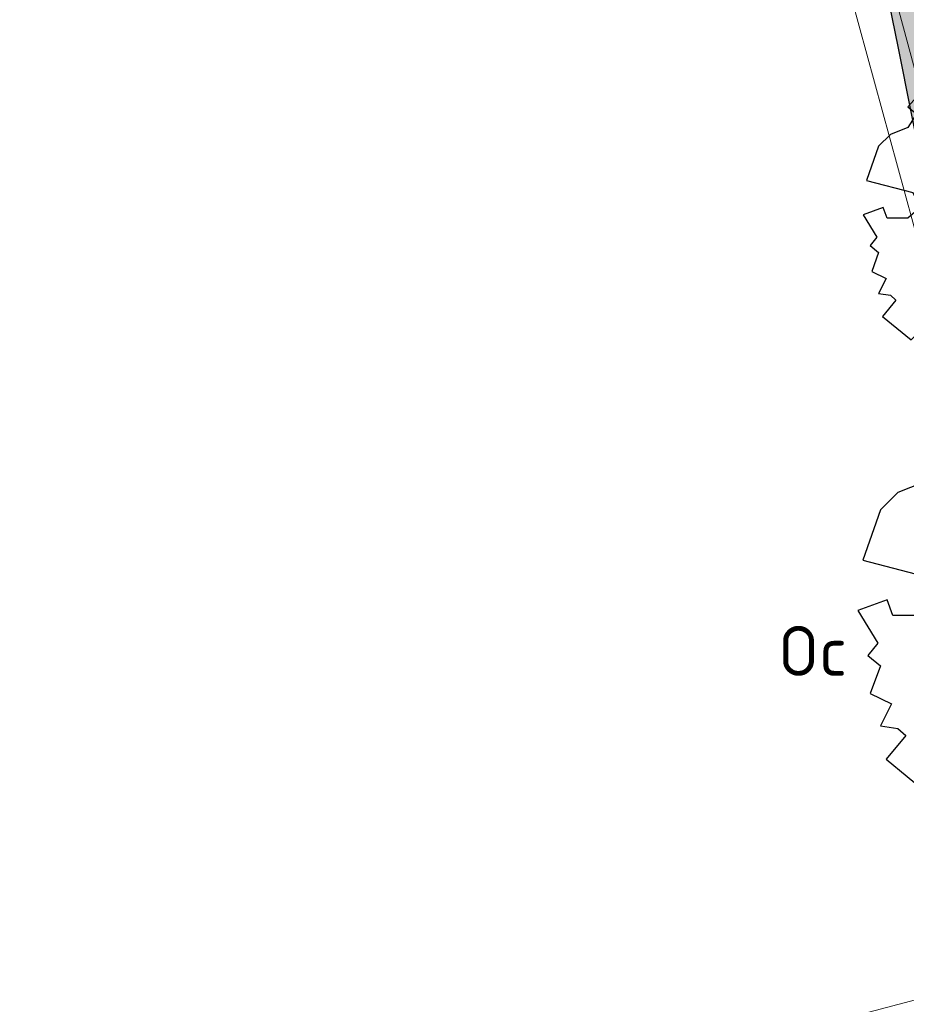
# Model space of a CAD drawing. Header units: metres. Extents: x 174282 to 175177, y 462028 to 462851.
# Tile 27 of 636: x 174512 to 174530, y 462402 to 462421. Entities that reach past the tile are written whole.
import ezdxf

# ---------------------------------------------------------------- set-up
doc = ezdxf.new("R2010")
doc.units = ezdxf.units.M
for name, color, linetype, lineweight in [('B-ME-IE-TERREINAFSCHEIDING_KUNSTMATIG_HEKWERK-G', 8, 'IE-TERREINAFSCHEIDING-KUNSTMATIG', 20), ('N-WE-AL-WERKGRENS-G', 173, 'AL-WERKGRENS', 20), ('N-WE-GR-PLANTVAK-V', 86, 'Continuous', 25), ('N-WE-GR-SOORTNAAM-BOOM-T20', 90, 'Continuous', 25), ('N-WE-KL-TRACE_WENSTRACE-A', 1, 'Continuous', 20), ('N-WE-WH-RETENTIE_WADI_INSTEEK-G', 7, 'Continuous', 25)]:
    doc.layers.add(name, color=color, linetype=linetype, lineweight=lineweight)
doc.layers.add('N-WE-GR-BOOM-1E-GROOTTE-S', color=7, linetype='Continuous', lineweight=25, true_color=0x00cc00)
doc.layers.add('N-WE-GR-BOOM-2E-GROOTTE-S', color=7, linetype='Continuous', lineweight=25, true_color=0x00cc00)
doc.styles.add('NLCS-ISO-M500-T20', font='NLCS-ISO.ttf', dxfattribs={"height": 1})
doc.linetypes.add('AL-WERKGRENS', pattern='A,10,[106,Afdeling.shx,S=1,R=0,X=0,Y=0],-2', length=12)
doc.linetypes.add('IE-TERREINAFSCHEIDING-KUNSTMATIG', pattern='A,4,[82,NLCS.SHX,S=0.75,R=90,X=0,Y=0],4,-2', length=10)

# ---------------------------------------------------------------- blocks, each defined once
blk = doc.blocks.new('SGR-BOOM_2EGROOTTE')
at = {"linetype": 'Continuous', "flags": 128}
blk.add_lwpolyline([(2.215013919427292, 2.88988874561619), (2.077170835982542, 3.233869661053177), (1.803764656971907, 3.336936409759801), (1.596449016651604, 3.714527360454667), (1.04515926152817, 3.852310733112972), (0.702298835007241, 3.714467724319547), (0.9096030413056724, 3.508311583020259), (0.873772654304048, 3.129583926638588), (0.1869037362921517, 3.26735825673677), (0.288849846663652, 3.543005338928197), (0.1510090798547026, 3.85225109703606), (-0.1235061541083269, 3.783882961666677), (-0.3991509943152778, 3.85221440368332), (-0.948188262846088, 3.817442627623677), (-1.223819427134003, 3.680724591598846), (-1.602549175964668, 3.747928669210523), (-2.084334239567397, 3.370291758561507), (-1.740332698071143, 3.198879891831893), (-1.637233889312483, 2.991596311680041), (-1.293232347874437, 2.820184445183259), (-1.637192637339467, 2.373086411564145), (-2.084260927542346, 2.271092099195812), (-2.393534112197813, 2.544470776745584), (-2.15066278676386, 2.640900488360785), (-2.358840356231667, 3.165223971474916), (-2.97844772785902, 2.82007204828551), (-3.287679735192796, 2.47606131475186), (-3.11511524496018, 2.338252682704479), (-3.287652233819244, 2.06372138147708), (-3.632753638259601, 1.92587822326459), (-3.872522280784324, 1.686077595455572), (-4.113381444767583, 0.9969608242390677), (-3.185600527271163, 0.7561175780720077), (-3.047759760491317, 0.4468718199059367), (-3.287530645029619, 0.2406858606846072), (-3.69987057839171, 0.2406583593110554), (-3.778537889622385, 0.4561493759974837), (-4.181685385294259, 0.3089760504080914), (-3.906015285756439, -0.1380806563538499), (-4.043823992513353, -0.3095246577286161), (-3.872379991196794, -0.4473333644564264), (-4.010174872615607, -0.8260678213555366), (-3.721079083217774, -0.9705916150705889), (-3.872324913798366, -1.273133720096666), (-3.63253803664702, -1.306732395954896), (-3.524403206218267, -1.401613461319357), (-3.792288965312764, -1.729721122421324), (-3.219017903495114, -2.201975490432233), (-3.011741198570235, -1.99579169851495), (-2.840331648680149, -1.617054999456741), (-2.978163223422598, -1.445629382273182), (-2.806760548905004, -0.963807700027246), (-2.56472574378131, -1.101611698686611), (-2.28906251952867, -1.445583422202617), (-2.049264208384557, -1.650616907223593), (-2.289005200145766, -2.304998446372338), (-2.80666429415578, -2.406997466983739), (-3.011688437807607, -2.786856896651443), (-2.736027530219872, -3.09609346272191), (-2.324801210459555, -3.199151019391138), (-2.273251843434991, -3.30223256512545), (-2.221702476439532, -3.405314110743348), (-1.91134998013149, -3.061303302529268), (-1.499010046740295, -3.061275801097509), (-1.292830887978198, -3.199082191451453), (-1.394774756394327, -3.508343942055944), (-1.394756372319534, -3.783984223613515), (-0.9476743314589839, -3.888159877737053), (-0.5006016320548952, -3.852274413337), (-0.3986233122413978, -4.059558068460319), (-0.1913489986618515, -3.817518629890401), (0.08316167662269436, -3.680800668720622), (-0.04827893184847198, -3.289392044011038), (0.2209496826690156, -3.198981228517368), (0.6344170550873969, -3.303159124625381), (0.7027989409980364, -3.783844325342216), (0.9437016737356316, -3.747972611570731), (1.183495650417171, -3.888017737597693), (1.70001348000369, -3.474522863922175), (1.94204589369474, -3.576471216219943), (1.906178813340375, -3.405038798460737), (2.18180990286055, -3.267200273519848), (1.975626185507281, -3.061044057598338), (1.734716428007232, -2.991589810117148), (2.113418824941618, -2.648694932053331), (2.147019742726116, -2.442522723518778), (2.594087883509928, -2.338287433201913), (2.904474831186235, -2.510822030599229), (3.109510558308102, -2.304638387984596), (3.09551412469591, -2.161506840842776), (3.385141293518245, -2.16148752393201), (3.385127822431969, -1.959509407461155), (3.660761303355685, -1.857526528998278), (3.660749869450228, -1.686091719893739), (3.351494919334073, -1.686112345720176), (3.730194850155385, -1.306241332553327), (3.48928060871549, -1.169557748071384), (3.798542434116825, -1.272622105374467), (3.901611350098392, -1.03171010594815), (3.730158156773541, -0.7560812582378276), (3.969917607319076, -0.3784604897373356), (3.832086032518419, -0.2070348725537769), (3.489216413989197, -0.2070577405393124), (3.075737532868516, 0.06967545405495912), (3.351366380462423, 0.2411286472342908), (3.592241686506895, 0.68821980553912), (3.730075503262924, 0.483179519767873), (4.00346800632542, 0.5851622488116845), (3.831994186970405, 1.170046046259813), (3.86782457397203, 1.548773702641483), (3.694144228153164, 1.617111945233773), (3.418467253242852, 2.16725363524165), (3.143174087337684, 2.473426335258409), (2.769971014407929, 2.137863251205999), (3.007259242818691, 1.99579139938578), (3.213463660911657, 1.479259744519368), (2.904213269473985, 1.410889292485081), (2.731635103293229, 1.753747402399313), (2.455999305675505, 1.686499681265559), (2.18146576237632, 1.892651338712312), (1.837464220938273, 2.064063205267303), (2.008889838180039, 2.201894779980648), (1.905791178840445, 2.406937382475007), (2.077212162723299, 2.614239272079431), (2.352859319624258, 2.511172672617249), (2.593755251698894, 2.649008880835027)], close=True, dxfattribs=at)
at = {"linetype": 'Continuous'}
blk.add_circle((0, 0), 0.1231508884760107, dxfattribs=at)
blk = doc.blocks.new('SGR-BOOM_1EGROOTTE')
at = {"linetype": 'Continuous', "flags": 128}
blk.add_lwpolyline([(167869.0515202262, 467739.1556611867), (167868.8494327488, 467739.6599609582), (167868.4486004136, 467739.8110639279), (167868.1446613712, 467740.3646383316), (167867.3364325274, 467740.5666382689), (167866.83377547, 467740.3645509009), (167867.1376977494, 467740.0623117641), (167867.0851679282, 467739.5070708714), (167866.0781706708, 467739.7090575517), (167866.2276307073, 467740.1131752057), (167866.0255466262, 467740.5665508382), (167865.6230883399, 467740.4663184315), (167865.2189739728, 467740.5664970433), (167864.4140474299, 467740.5155192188), (167864.0099531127, 467740.3150811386), (167863.4547091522, 467740.4136069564), (167862.7483789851, 467739.8599651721), (167863.2527089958, 467739.6086635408), (167863.4038589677, 467739.3047715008), (167863.9081889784, 467739.0534698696), (167863.403919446, 467738.3979932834), (167862.7484864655, 467738.2484625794), (167862.2950706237, 467738.6492545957), (167862.6511367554, 467738.7906272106), (167862.3459340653, 467739.5593216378), (167861.437546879, 467739.0533050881), (167860.9841914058, 467738.5489616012), (167861.2371828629, 467738.3469246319), (167860.9842317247, 467737.9444427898), (167860.478289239, 467737.7423552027), (167860.1267718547, 467737.3907909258), (167859.7736556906, 467736.3804981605), (167861.1338465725, 467736.027405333), (167861.3359306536, 467735.5740297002), (167860.9844099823, 467735.2717468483), (167860.3798911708, 467735.2717065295), (167860.2645594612, 467735.587631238), (167859.6735173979, 467735.3718649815), (167860.077668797, 467734.7164489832), (167859.8756317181, 467734.4651002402), (167860.126980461, 467734.2630631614), (167859.9249636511, 467733.7078122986), (167860.3487980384, 467733.4959304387), (167860.1270612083, 467733.0523828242), (167860.4786053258, 467733.0031248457), (167860.6371384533, 467732.864022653), (167860.2443994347, 467732.3829941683), (167861.0848543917, 467731.6906366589), (167861.3887363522, 467731.9929163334), (167861.6400345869, 467732.5481704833), (167861.4379639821, 467732.7994922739), (167861.6892521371, 467733.5058761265), (167862.0440918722, 467733.30384595), (167862.4482331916, 467732.7995596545), (167862.7997940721, 467732.4989664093), (167862.4483172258, 467731.5395978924), (167861.6893932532, 467731.3900602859), (167861.3888137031, 467730.8331601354), (167861.7929516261, 467730.3797979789), (167862.3958378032, 467730.2287084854), (167862.4714127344, 467730.0775838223), (167862.5469876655, 467729.9264591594), (167863.0019858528, 467730.4308027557), (167863.6065046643, 467730.4308430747), (167863.9087775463, 467730.228809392), (167863.7593207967, 467729.7754103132), (167863.759347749, 467729.3713026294), (167864.4148008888, 467729.2185739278), (167865.0702403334, 467729.2711844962), (167865.2197475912, 467728.9672923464), (167865.5236260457, 467729.3221388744), (167865.9260776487, 467729.522576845), (167865.7333766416, 467730.0964089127), (167866.1280843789, 467730.2289574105), (167866.7342560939, 467730.076225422), (167866.8345086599, 467729.3715077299), (167867.1876886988, 467729.4240981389), (167867.5392432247, 467729.218782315), (167868.2964940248, 467729.8249943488), (167868.651330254, 467729.6755310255), (167868.5987466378, 467729.9268627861), (167869.0028408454, 467730.1289435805), (167868.7005612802, 467730.4311828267), (167868.3473709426, 467730.5330075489), (167868.9025748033, 467731.0357151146), (167868.9518360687, 467731.3379778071), (167869.6072688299, 467731.4907939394), (167870.0623175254, 467731.2378463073), (167870.3629140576, 467731.5401257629), (167870.3423943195, 467731.7499664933), (167870.7670077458, 467731.7499948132), (167870.7669879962, 467732.0461086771), (167871.1710857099, 467732.1956226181), (167871.1710689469, 467732.4469578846), (167870.7176798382, 467732.4469276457), (167871.2728800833, 467733.0038447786), (167870.919683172, 467733.2042323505), (167871.3730823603, 467733.0531328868), (167871.5241885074, 467733.4063265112), (167871.2728262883, 467733.8104174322), (167871.6243301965, 467734.364035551), (167871.4222595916, 467734.6153573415), (167870.9195890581, 467734.6153238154), (167870.3134004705, 467735.0210337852), (167870.7174913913, 467735.272396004), (167871.0706312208, 467735.9278625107), (167871.2727051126, 467735.6272592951), (167871.6735173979, 467735.776773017), (167871.4221249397, 467736.6342530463), (167871.4746547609, 467737.189493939), (167871.2200273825, 467737.2896825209), (167870.8158659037, 467738.096228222), (167870.4122671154, 467738.5450985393), (167869.8651256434, 467738.0531398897), (167870.2130065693, 467737.8448527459), (167870.5153164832, 467737.087581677), (167870.0619340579, 467736.9873458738), (167869.8089225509, 467737.4899995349), (167869.4048214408, 467737.3914097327), (167869.0023363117, 467737.6936422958), (167868.498006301, 467737.944943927), (167868.7493280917, 467738.1470145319), (167868.5981783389, 467738.4476211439), (167868.8494933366, 467738.7515400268), (167869.2536111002, 467738.6004372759), (167869.6067811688, 467738.8025146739)], close=True, dxfattribs=at)
at = {"linetype": 'Continuous'}
blk.add_circle((167865.804156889, 467734.918884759), 0.143196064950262, dxfattribs=at)

msp = doc.modelspace()

# ---------------------------------------------------------------- hatches: boundary and pattern name
at = {"layer": 'N-WE-GR-PLANTVAK-V'}
h = msp.add_hatch(color=256, dxfattribs=at)
h.dxf.hatch_style = 1
edge = h.paths.add_edge_path()
edge.add_line((174540.0966823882, 462443.9203468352), (174544.628537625, 462441.581870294))
edge.add_arc((174544.8578168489, 462442.0262024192), 0.5000000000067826, 242.7058741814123, 353.3755792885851)
edge.add_line((174545.3544786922, 462441.9685221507), (174545.4926717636, 462443.1584477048))
edge.add_arc((174543.0093625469, 462443.4468490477), 2.50000000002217, 353.3755792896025, 406.473713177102)
edge.add_line((174544.7310807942, 462445.2594952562), (174540.4205061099, 462449.3538381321))
edge.add_arc((174540.0761624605, 462448.9913088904), 0.4999999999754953, 46.47371317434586, 121.9002826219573)
edge.add_line((174539.8119411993, 462449.4157934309), (174537.7513487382, 462448.1331734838))
edge.add_arc((174535.1091361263, 462452.3780188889), 4.999999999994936, 238.22739239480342, 301.9002826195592, ccw=False)
edge.add_line((174532.4763890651, 462448.1272962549), (174530.1026112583, 462449.5975301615))
edge.add_arc((174527.4698641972, 462445.3468075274), 5.0000000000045, 58.2273923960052, 95.09282443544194)
edge.add_line((174527.0260164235, 462450.3270684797), (174526.6747710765, 462450.2957650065))
edge.add_arc((174526.3640776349, 462453.7819476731), 3.499999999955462, 155.5798809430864, 275.092824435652, ccw=False)
edge.add_line((174523.1771927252, 462455.2289323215), (174524.9658774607, 462459.168388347))
edge.add_arc((174521.778992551, 462460.6153729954), 3.500000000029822, 335.5798809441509, 390.7141435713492)
edge.add_line((174524.7880343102, 462462.4030160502), (174523.3573112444, 462464.8112739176))
edge.add_arc((174520.3482694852, 462463.0236308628), 3.500000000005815, 30.71414357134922, 53.62289945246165)
edge.add_line((174522.4241094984, 462465.8415890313), (174518.3683050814, 462468.8292845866))
edge.add_arc((174518.0717565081, 462468.4267191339), 0.5000000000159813, 53.6228994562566, 192.7949590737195)
edge.add_line((174517.5841720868, 462468.3159877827), (174522.4952391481, 462446.6910390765))
edge.add_arc((174523.4704079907, 462446.912501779), 1.000000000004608, 192.7949590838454, 241.1234154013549)
edge.add_line((174522.9874834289, 462446.0368398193), (174530.4087565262, 462441.9440332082))
edge.add_arc((174530.8916810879, 462442.8196951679), 0.999999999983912, 241.1234153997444, 284.6029055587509)
edge.add_line((174531.1437995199, 462441.8519987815), (174539.3860055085, 462443.9993789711))
edge.add_arc((174539.6381239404, 462443.0316825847), 1.00000000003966, 62.70587417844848, 104.6029055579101, ccw=False)
edge = h.paths.add_edge_path()
edge.add_line((174551.20060777, 462443.4465524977), (174546.5434484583, 462463.6439318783))
edge.add_arc((174544.5945863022, 462463.1945586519), 1.999999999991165, 12.98445058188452, 71.21068789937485)
edge.add_arc((174552.7099352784, 462487.0478239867), 23.19597499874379, 233.146187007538, 251.2106878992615, ccw=False)
edge.add_arc((174536.9982340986, 462466.0866324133), 3.000000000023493, 53.14618700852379, 79.14070042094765)
edge.add_line((174537.5634276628, 462469.0329107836), (174533.0333865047, 462469.901922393))
edge.add_arc((174532.9768671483, 462469.607294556), 0.2999999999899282, 79.14070042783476, 236.3154965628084)
edge.add_line((174532.8104813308, 462469.3576633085), (174540.608455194, 462464.1601078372))
edge.add_arc((174537.8353582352, 462459.9995870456), 5.000000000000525, -5.934936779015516, 56.31549656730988, ccw=False)
edge.add_line((174542.8085580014, 462459.4825917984), (174542.4056344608, 462455.606696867))
edge.add_arc((174547.378834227, 462455.0897016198), 4.999999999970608, 174.0650632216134, 218.8898558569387)
edge.add_line((174543.4870626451, 462451.9505753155), (174550.587132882, 462443.1481733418))
edge.add_arc((174550.8595568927, 462443.3679121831), 0.3499999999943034, 218.8898558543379, 372.9844505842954)
edge = h.paths.add_edge_path()
edge.add_line((174525.458224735, 462439.1406153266), (174527.3130961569, 462431.8352129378))
edge.add_line((174527.3130961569, 462431.8352129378), (174529.5535192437, 462420.9121930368))
edge.add_line((174529.5535192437, 462420.9121930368), (174530.6307689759, 462415.4996756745))
edge.add_line((174530.6307689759, 462415.4996756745), (174532.0230607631, 462410.28437195))
edge.add_line((174532.0230607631, 462410.28437195), (174532.3361645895, 462409.3356624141))
edge.add_arc((174536.1346438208, 462410.5892793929), 3.999999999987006, 198.2645063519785, 301.2731890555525)
edge.add_line((174538.2111207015, 462407.1704720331), (174545.3677507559, 462411.5171857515))
edge.add_arc((174543.2912738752, 462414.9359931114), 4.000000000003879, 301.2731890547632, 346.2561537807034)
edge.add_line((174547.1767442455, 462413.9856668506), (174548.0826486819, 462417.6895157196))
edge.add_arc((174547.6941016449, 462417.7845483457), 0.400000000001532, 346.2561537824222, 491.236873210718)
edge.add_line((174547.4304322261, 462418.0853446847), (174544.477612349, 462415.4969877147))
edge.add_line((174544.477612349, 462415.4969877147), (174536.2217866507, 462414.1455910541))
edge.add_arc((174536.1894786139, 462414.3429642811), 0.1999999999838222, 222.3143868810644, 279.29630531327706, ccw=False)
edge.add_line((174536.041586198, 462414.2083246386), (174533.6487868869, 462416.8366506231))
edge.add_arc((174537.3460972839, 462420.2026416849), 4.999999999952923, 189.4896072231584, 222.3143868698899, ccw=False)
edge.add_line((174532.414519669, 462419.3782981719), (174529.8413330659, 462434.772207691))
edge.add_line((174529.8413330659, 462434.772207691), (174527.2854822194, 462438.2044230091))
edge.add_arc((174523.2752363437, 462435.2181329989), 5.000000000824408, 36.67376788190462, 58.24201981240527)
edge.add_arc((174525.7489984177, 462439.2144439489), 0.2999999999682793, 58.2420198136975, 194.2465781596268)
edge = h.paths.add_edge_path()
edge.add_line((174547.1538084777, 462422.4822259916), (174543.5541080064, 462435.5512744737))
edge.add_arc((174545.4823031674, 462436.0823709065), 2.000000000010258, 133.9449493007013, 195.3995304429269, ccw=False)
edge.add_line((174544.0943693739, 462437.5223847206), (174544.8871679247, 462438.2865106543))
edge.add_arc((174545.2341513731, 462437.9265072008), 0.4999999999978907, 51.14190793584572, 133.9449493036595, ccw=False)
edge.add_line((174545.5478482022, 462438.3158583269), (174548.6528100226, 462435.8142174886))
edge.add_arc((174548.0254163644, 462435.0355152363), 1.000000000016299, -5.886664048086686, 51.14190793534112, ccw=False)
edge.add_line((174549.0201430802, 462434.9329542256), (174547.7414557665, 462422.5311221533))
edge.add_arc((174547.4430377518, 462422.5618904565), 0.3000000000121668, 195.3995304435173, 354.11333595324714, ccw=False)
edge = h.paths.add_edge_path()
edge.add_line((174552.6818988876, 462424.0298688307), (174551.2491636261, 462414.5660556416))
edge.add_arc((174551.5457837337, 462414.5211500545), 0.3000000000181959, 171.3913108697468, 211.8943372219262)
edge.add_line((174551.2910765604, 462414.362643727), (174552.2814458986, 462412.7711982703))
edge.add_arc((174552.536153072, 462412.9297045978), 0.3000000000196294, 211.8943372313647, 260.1818514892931)
edge.add_line((174552.484996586, 462412.6340984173), (174557.3380862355, 462411.7942411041))
edge.add_arc((174557.3892427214, 462412.0898472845), 0.2999999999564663, 260.1818514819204, 409.4618988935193)
edge.add_line((174557.5842287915, 462412.3178394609), (174555.0857730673, 462414.4545972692))
edge.add_arc((174555.410749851, 462414.8345842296), 0.499999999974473, 198.3515200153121, 229.4618988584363, ccw=False)
edge.add_arc((174582.2729588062, 462423.7452146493), 28.80154773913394, 179.5210411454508, 198.3515200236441, ccw=False)
edge.add_arc((174553.0770620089, 462424.0061910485), 0.3958718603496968, 357.0729049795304, 536.570993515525)
at = {"layer": 'N-WE-KL-TRACE_WENSTRACE-A'}
h = msp.add_hatch(dxfattribs=at)
h.set_pattern_fill('AKL-WENSTRACE', color=256, scale=5, angle=356.7300000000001, pattern_type=2)
h.set_pattern_definition([(41.73000000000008, (0, 0), (-0.4160132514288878, 0.4664311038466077), [])])
edge = h.paths.add_edge_path()
edge.add_line((174640.9955620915, 462307.1457300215), (174643.3189782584, 462347.7604626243))
edge.add_arc((174649.4090214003, 462347.4120741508), 6.099999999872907, 99.6345544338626, 176.7258923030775, ccw=False)
edge.add_line((174648.3881049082, 462353.4260353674), (174648.4464833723, 462354.4465265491))
edge.add_line((174648.4464833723, 462354.4465265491), (174648.9849437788, 462363.8591430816))
edge.add_line((174648.9849437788, 462363.8591430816), (174622.8277093, 462365.3555001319))
edge.add_line((174622.8277093, 462365.3555001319), (174622.599257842, 462361.362029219))
edge.add_line((174622.599257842, 462361.362029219), (174595.3099567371, 462362.9231475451))
edge.add_line((174595.3099567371, 462362.9231475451), (174594.3148577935, 462363.0220509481))
edge.add_line((174594.3148577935, 462363.0220509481), (174578.8861048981, 462364.555522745))
edge.add_line((174578.8861048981, 462364.555522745), (174581.8766701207, 462394.6445611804))
edge.add_line((174581.8766701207, 462394.6445611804), (174597.8977231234, 462393.0405319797))
edge.add_line((174597.8977231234, 462393.0405319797), (174598.0668715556, 462394.0285963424))
edge.add_line((174598.0668715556, 462394.0285963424), (174571.9276195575, 462396.6456604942))
edge.add_arc((174567.3549686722, 462350.9739968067), 45.90000000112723, 84.2825946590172, 105.3853352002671)
edge.add_line((174555.1772695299, 462395.229094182), (174516.043059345, 462384.4605123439))
edge.add_line((174516.043059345, 462384.4605123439), (174516.3083686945, 462383.4963490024))
edge.add_line((174516.3083686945, 462383.4963490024), (174555.4425788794, 462394.2649308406))
edge.add_arc((174567.3549686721, 462350.9739968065), 44.90000000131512, 84.28259465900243, 105.3853352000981, ccw=False)
edge.add_line((174571.8279975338, 462395.6506351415), (174580.8816445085, 462394.74418323))
edge.add_line((174580.8816445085, 462394.74418323), (174576.6966066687, 462352.6371716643))
edge.add_line((174576.6966066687, 462352.6371716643), (174577.6917037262, 462352.5382684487))
edge.add_line((174577.6917037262, 462352.5382684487), (174578.7872016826, 462363.5604256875))
edge.add_line((174578.7872016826, 462363.5604256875), (174595.2319144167, 462361.9259771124))
edge.add_line((174595.2319144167, 462361.9259771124), (174623.5405127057, 462360.3065486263))
edge.add_line((174623.5405127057, 462360.3065486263), (174623.7689641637, 462364.3000195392))
edge.add_line((174623.7689641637, 462364.3000195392), (174647.9294631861, 462362.917888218))
edge.add_line((174647.9294631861, 462362.917888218), (174647.4325432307, 462354.231424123))
edge.add_arc((174649.4090214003, 462347.4120741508), 7.099999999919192, 106.1633752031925, 176.7258923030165)
edge.add_line((174642.3206105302, 462347.8175754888), (174639.9400814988, 462306.2044751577))
edge.add_line((174639.9400814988, 462306.2044751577), (174679.0354000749, 462303.9679789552))
edge.add_line((174679.0354000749, 462303.9679789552), (174683.9916293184, 462341.6898671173))
edge.add_line((174683.9916293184, 462341.6898671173), (174690.2732923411, 462356.4890171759))
edge.add_line((174690.2732923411, 462356.4890171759), (174695.9835020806, 462370.4529493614))
edge.add_arc((174687.3754168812, 462373.9730160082), 9.299999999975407, 337.7590890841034, 439.7882787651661)
edge.add_line((174689.0241774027, 462383.1256980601), (174670.746193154, 462386.4182869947))
edge.add_arc((174621.1973154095, 462048.6945919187), 341.3391063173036, 81.65343966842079, 85.32544512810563)
edge.add_line((174649.0150505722, 462388.898294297), (174631.1794015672, 462389.9186047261))
edge.add_line((174631.1794015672, 462389.9186047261), (174631.1794015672, 462402.8880249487))
edge.add_line((174631.1794015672, 462402.8880249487), (174630.1794015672, 462402.9675234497))
edge.add_line((174630.1794015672, 462402.9675234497), (174630.1794015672, 462389.9758109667))
edge.add_line((174630.1794015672, 462389.9758109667), (174597.6968516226, 462391.8340155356))
edge.add_line((174597.6968516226, 462391.8340155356), (174594.3149590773, 462363.0230502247))
edge.add_line((174594.3149590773, 462363.0230502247), (174595.3100648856, 462362.9242145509))
edge.add_line((174595.3100648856, 462362.9242145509), (174598.53971578, 462390.7841635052))
edge.add_line((174598.53971578, 462390.7841635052), (174648.9579377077, 462387.8999265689))
edge.add_arc((174620.9313556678, 462046.4013109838), 342.6467477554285, 81.66799307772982, 85.30828514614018, ccw=False)
edge.add_line((174670.5839372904, 462385.4314200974), (174688.8468913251, 462382.1415386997))
edge.add_arc((174687.3754168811, 462373.9730160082), 8.300000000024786, -22.24091091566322, 79.7882787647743, ccw=False)
edge.add_line((174695.0579015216, 462370.8314511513), (174689.6178399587, 462357.528148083))
edge.add_line((174689.6178399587, 462357.528148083), (174687.4210503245, 462352.3491569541))
edge.add_line((174687.4210503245, 462352.3491569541), (174649.8145227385, 462354.5004850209))
edge.add_arc((174649.4090213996, 462347.4120741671), 7.099999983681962, 86.72589228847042, 97.63358012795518)
edge.add_line((174648.4658765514, 462354.4491529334), (174648.4311116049, 462353.4331780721))
edge.add_arc((174649.4090214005, 462347.4120741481), 6.10000000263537, 86.72589230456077, 99.22506903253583, ccw=False)
edge.add_line((174649.7574098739, 462353.5021172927), (174687.0067808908, 462351.3712208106))
edge.add_line((174687.0067808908, 462351.3712208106), (174683.0178484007, 462341.9548339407))
edge.add_line((174683.0178484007, 462341.9548339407), (174678.164951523, 462305.019408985))
edge.add_line((174678.164951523, 462305.019408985), (174640.9955620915, 462307.1457300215))

# ---------------------------------------------------------------- linework, layer by layer
at = {"layer": 'B-ME-IE-TERREINAFSCHEIDING_KUNSTMATIG_HEKWERK-G', "ltscale": 0.5}
for points in [[(174516.6323216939, 462469.4060991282), (174541.6724957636, 462476.3263934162), (174547.2395628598, 462456.0403617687), (174553.2990921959, 462434.0708707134), (174557.3184115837, 462419.5233473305), (174560.0664100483, 462409.3859591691), (174553.0779942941, 462407.6223419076), (174534.7385341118, 462403.0474162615), (174525.7510072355, 462400.6698058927), (174496.0375128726, 462392.3421395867)], [(174517.8258848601, 462465.0672735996), (174534.6088888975, 462403.0131191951)]]:
    msp.add_lwpolyline(points, dxfattribs=at)
at = {"layer": 'N-WE-AL-WERKGRENS-G', "flags": 128}
msp.add_lwpolyline([(174681.5973007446, 462243.5125462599), (174681.058, 462261.019), (174682.966, 462284.801), (174683.583, 462297.765), (174686.249, 462320.652), (174688.507, 462336.11), (174690.024, 462341.923), (174715.341, 462404.33), (174717.601, 462411.68), (174737.648, 462460.859), (174741.719, 462470.505), (174748.8174954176, 462487.3586613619), (174674.4426188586, 462494.0136810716, 0.04199874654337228), (174666.0577772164, 462494.0580673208), (174643.5965542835, 462492.2877370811, -0.02119842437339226), (174639.3615599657, 462492.1340915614), (174613.9155730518, 462492.2899863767), (174609.2232672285, 462496.2598588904), (174608.9575721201, 462517.182709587), (174610.5956108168, 462533.7283149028), (174610.9540414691, 462546.9261407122), (174609.5377019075, 462546.9261407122), (174609.5576061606, 462563.2145506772), (174618.4041220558, 462564.58360208), (174617.8821627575, 462574.521242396), (174609.6591004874, 462573.6964514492), (174609.1962527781, 462609.6936768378), (174614.4864065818, 462610.5266680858), (174612.9706969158, 462619.9735749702), (174609.0880396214, 462619.5310938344), (174608.9272320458, 462630.6163253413), (174611.9378306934, 462638.3239748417), (174653.3349444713, 462646.1372608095), (174694.6818985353, 462654.970900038), (174753.65584954, 462669.6940842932), (174754.2374067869, 462666.5807575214), (174760.4149001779, 462667.3878026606), (174761.8521453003, 462678.247315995), (174772.3394313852, 462679.7783996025), (174801.2688373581, 462672.4202533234), (174803.3914212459, 462678.6153061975), (174801.3912631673, 462679.5941639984), (174797.2767374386, 462686.2291198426), (174795.7751198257, 462697.8273500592), (174787.848539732, 462696.8455267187), (174788.4591136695, 462691.5931226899), (174783.4545685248, 462686.9545733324), (174765.0261672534, 462688.3792341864), (174763.0242693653, 462691.2723908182), (174740.9829572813, 462686.155677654), (174741.9639806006, 462681.4808580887), (174695.5872891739, 462670.3409632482), (174674.2147626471, 462665.2945028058), (174611.4374820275, 462653.0732600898), (174598.8645312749, 462662.13523327), (174595.0223441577, 462656.9130516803), (174598.2662547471, 462653.8008350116), (174601.5634410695, 462645.0663725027), (174585.1842807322, 462641.5586732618), (174585.8464585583, 462637.5875608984), (174468.1056243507, 462610.7709373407), (174467.2560214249, 462614.5686403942), (174459.4445290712, 462613.0280098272), (174458.9501893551, 462618.3943176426), (174449.1204393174, 462618.0455648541), (174449.2902757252, 462624.9096309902), (174429.9505628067, 462629.3682605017), (174428.4125051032, 462620.5774745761), (174434.3719258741, 462618.9092756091), (174430.6410069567, 462597.2567441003), (174453.0229303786, 462592.7961489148), (174457.7870609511, 462586.5717323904), (174474.7794898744, 462527.6626612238), (174488.3963974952, 462479.3962233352), (174491.1789970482, 462461.4260860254), (174515.9643294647, 462468.2096916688), (174535.6773629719, 462396.0507231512), (174500.8343877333, 462386.5209101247), (174501.8615933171, 462382.6610135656), (174505.4836250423, 462383.6990470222), (174513.3867074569, 462351.3168631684), (174573.0903066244, 462348.6251340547), (174564.8637000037, 462275.1553162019), (174544.951, 462280.682), (174541.1711676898, 462282.4329223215), (174531.995, 462278.877), (174531.51, 462278.619), (174530.322, 462277.987), (174523.197, 462274.196), (174512.77, 462266.76), (174511.323, 462265.728), (174510.321, 462265.106), (174492.908, 462254.307), (174458.682, 462233.081), (174458.2736990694, 462228.2999955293), (174437.2115027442, 462215.4506787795), (174430.6775455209, 462218.3936992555), (174424.1837800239, 462214.1380009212), (174422.6535519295, 462205.2010971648), (174428.0210119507, 462195.9942083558), (174430.5816283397, 462197.2740921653), (174431.8292734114, 462199.5886350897), (174481.4636288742, 462229.3806376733), (174511.7460260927, 462247.9955950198), (174520.1082227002, 462251.9168407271), (174528.9933470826, 462255.0447097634), (174538.3891990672, 462257.2736030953), (174544.5280939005, 462258.2922262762), (174554.3216816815, 462259.2606468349), (174563.5931634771, 462259.1911823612), (174572.8653587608, 462258.1660508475), (174582.1605825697, 462256.1491685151), (174620.668, 462248.404), (174620.813, 462250.715), (174679.071, 462234.3), (174681.5973007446, 462243.5125462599)], format="xyb", dxfattribs=at)
at = {"layer": 'N-WE-WH-RETENTIE_WADI_INSTEEK-G', "flags": 128}
msp.add_lwpolyline([(174525.458224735, 462439.1406153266), (174527.3130961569, 462431.8352129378), (174529.5535192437, 462420.9121930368), (174530.6307689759, 462415.4996756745), (174532.0230607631, 462410.28437195), (174532.3361645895, 462409.3356624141, 0.4823894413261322), (174538.2111207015, 462407.1704720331), (174545.3677507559, 462411.5171857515, 0.1988350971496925), (174547.1767442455, 462413.9856668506), (174548.0826486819, 462417.6895157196, 0.7331009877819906), (174547.4304322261, 462418.0853446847), (174544.477612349, 462415.4969877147), (174536.2217866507, 462414.1455910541, -0.25388366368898), (174536.041586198, 462414.2083246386), (174533.6487868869, 462416.8366506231, -0.1442125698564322), (174532.414519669, 462419.3782981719), (174529.8413330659, 462434.772207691), (174527.2854822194, 462438.2044230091, 0.09438806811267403), (174525.9068981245, 462439.4695276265, 0.6745374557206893)], format="xyb", close=True, dxfattribs=at)

# ---------------------------------------------------------------- block references
at = {"layer": 'N-WE-GR-BOOM-1E-GROOTTE-S'}
msp.add_blockref('SGR-BOOM_1EGROOTTE', (6669.073223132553, -5325.784004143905), dxfattribs=at)
at = {"layer": 'N-WE-GR-BOOM-2E-GROOTTE-S'}
msp.add_blockref('SGR-BOOM_2EGROOTTE', (174533.0378146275, 462417.222873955), dxfattribs=at)

# ---------------------------------------------------------------- texts
at = {"layer": 'N-WE-GR-SOORTNAAM-BOOM-T20', "style": 'NLCS-ISO-M500-T20'}
msp.add_text('Oc', height=1, rotation=5.89303919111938e-06, dxfattribs=at).set_placement((174527.1471908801, 462408.2755480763))

doc.saveas('drawing.dxf')
